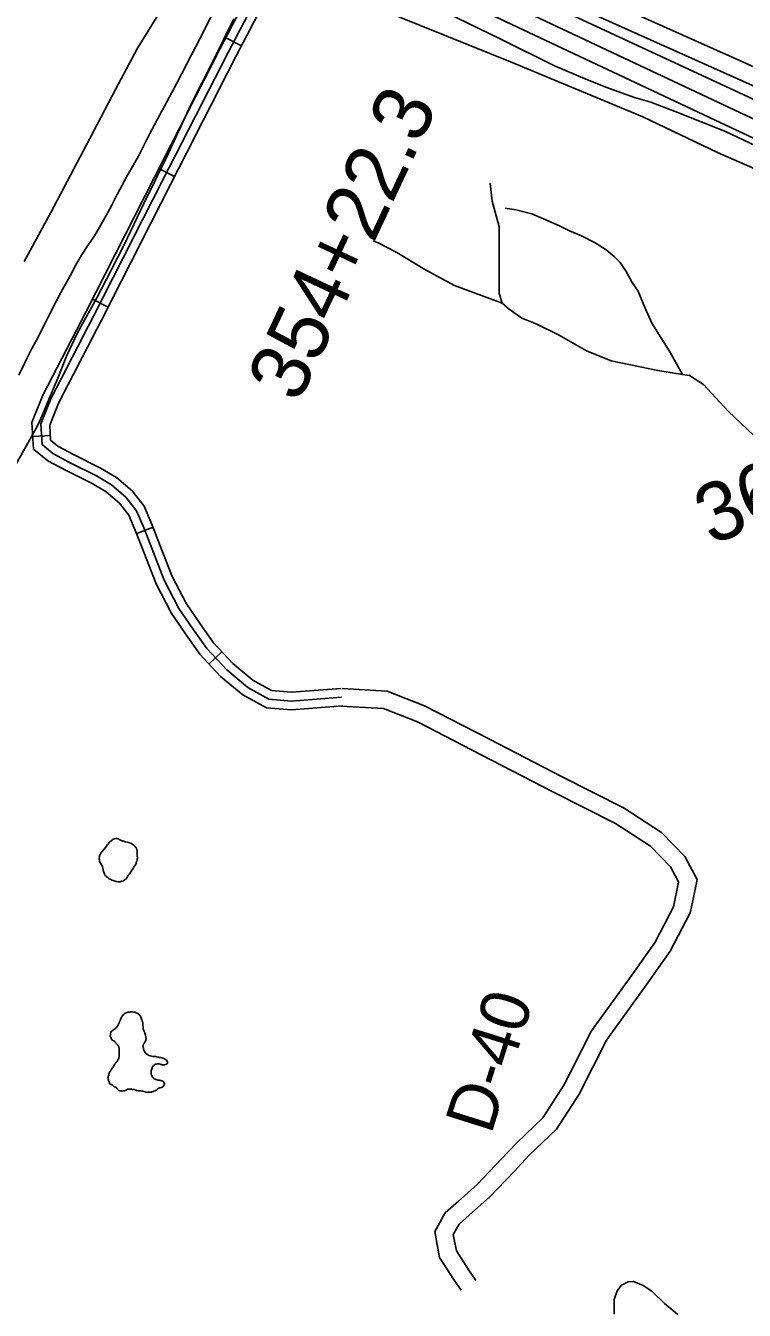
# Model space of a CAD drawing. Extents: x 3180038 to 3217926, y 922069 to 947485.
# Drawn here: x 3198195 to 3199419, y 934293 to 936482 of the extents above; entities that cross this region are included whole.
import ezdxf

# ---------------------------------------------------------------- set-up
doc = ezdxf.new("R2010")
doc.units = 0
for name, color, linetype in [('V-LEVE-TOET', 7, 'Continuous'), ('V-RIVR-RANG-IDEN', 7, 'Continuous'), ('V-ROAD-CNTR', 7, 'Continuous'), ('V-SURV-IDEN', 7, 'Continuous'), ('V-SURV-LINE', 7, 'Continuous'), ('V-TOPO-SHOR', 7, 'Continuous')]:
    doc.layers.add(name, color=color, linetype=linetype)

msp = doc.modelspace()

# ---------------------------------------------------------------- linework, layer by layer
at = {"layer": 'V-LEVE-TOET'}
for points in [[(3198428.6, 936512.4), (3198385.7, 936443.7), (3198349.2, 936374.3), (3198304.6, 936289.4), (3198238.1, 936163.8), (3198193, 936079.9)], [(3198873.7, 936522.3), (3199003.3, 936459.4), (3199096.2, 936413.3), (3199148.3, 936391.1), (3199183.7, 936377.2), (3199232.4, 936359.2), (3199259.9, 936351.4), (3199301.5, 936335.4), (3199387.1, 936301.7), (3199513.6, 936241.9)], [(3198176.5, 935729.9), (3198207, 935784.8), (3198216.8, 935802.2), (3198223.7, 935817.6), (3198231.4, 935836.9), (3198250.3, 935881.2), (3198264.9, 935918.8), (3198283.8, 935958.4), (3198316.4, 936018.4), (3198341.6, 936066.3), (3198363.3, 936108.2), (3198396, 936177.9), (3198435.1, 936257.3), (3198476.8, 936347.1), (3198514.9, 936421.7), (3198550.2, 936493.3)], [(3199306.4, 934285.9), (3199283.7, 934304.8), (3199261.8, 934325.3), (3199247.2, 934335.2), (3199230.8, 934342.2), (3199221.8, 934341.3), (3199210.4, 934335.6), (3199202.6, 934326.2), (3199197.6, 934311.5), (3199197.5, 934286.1)]]:
    msp.add_lwpolyline(points, dxfattribs=at)
at = {"layer": 'V-ROAD-CNTR'}
for p, q in [((3198562.9, 936447.5), (3198536.3, 936461.3)), ((3198449, 936225), (3198422.3, 936238.7)), ((3198335.7, 936002.2), (3198309, 936015.8)), ((3198237.5, 935783.7), (3198207.5, 935781.8)), ((3198412.4, 935627.1), (3198384.5, 935616.3)), ((3198529.7, 935414.9), (3198507.7, 935394.5))]:
    msp.add_line(p, q, dxfattribs=at)
for points in [[(3198904.6, 936658.7), (3198925.3, 936646.1), (3199169.7, 936530.9), (3199510.7, 936378.2), (3199806.6, 936237.9), (3199964.6, 936162.2), (3200034.2, 936127.9), (3200049.1, 936117.3)], [(3198879.9, 936638.6), (3198911.1, 936619.6), (3199157.1, 936503.6), (3199498.1, 936350.9), (3199793.7, 936210.8), (3199951.5, 936135.3), (3200018.8, 936102), (3200025.5, 936097.3)], [(3198608.1, 936599.2), (3198526.8, 936443.2), (3198415.3, 936225.1), (3198297.8, 935993.9), (3198224.4, 935852.2), (3198206, 935805.7), (3198208.9, 935760.5), (3198233.3, 935740.5), (3198264.5, 935723.9), (3198308.6, 935701.7), (3198332.6, 935687.3), (3198355.1, 935668.2), (3198371.3, 935647.7), (3198383.2, 935619.5), (3198396.7, 935584.7), (3198417.9, 935530.8), (3198443.5, 935481.2), (3198467.9, 935445.7), (3198492.3, 935411.1), (3198527.5, 935373.1), (3198565.4, 935341.7), (3198605.4, 935319.4), (3198648.2, 935316.1), (3198734.8, 935322.7)], [(3198621.5, 936592.6), (3198540.2, 936436.3), (3198428.7, 936218.3), (3198311.2, 935987.1), (3198238.1, 935846), (3198221.2, 935803.3), (3198223.5, 935768), (3198241.6, 935753.1), (3198271.4, 935737.2), (3198315.9, 935714.8), (3198341.4, 935699.5), (3198366, 935678.7), (3198384.3, 935655.4), (3198397.1, 935625.1), (3198410.7, 935590.1), (3198431.5, 935537), (3198456.4, 935488.9), (3198480.2, 935454.3), (3198504, 935420.6), (3198537.8, 935384), (3198573.9, 935354.1), (3198609.8, 935334.1), (3198648.2, 935331.1), (3198733.6, 935337.6)], [(3198635, 936586), (3198553.5, 936429.4), (3198442, 936211.5), (3198324.5, 935980.2), (3198251.8, 935839.7), (3198236.4, 935800.9), (3198238, 935775.4), (3198250, 935765.6), (3198278.3, 935750.5), (3198323.1, 935727.9), (3198350.1, 935711.8), (3198376.8, 935689.2), (3198397.4, 935663.1), (3198411, 935630.7), (3198424.6, 935595.6), (3198445.2, 935543.2), (3198469.3, 935496.6), (3198492.5, 935462.8), (3198515.6, 935430), (3198548.1, 935394.9), (3198582.4, 935366.6), (3198614.3, 935348.8), (3198648.2, 935346.1), (3198732.5, 935352.6)], [(3198477.7, 936431.9), (3198492, 936459.4), (3198506, 936487.1), (3198519.8, 936514.9), (3198533.4, 936542.8)], [(3198427.3, 936336.2), (3198452.8, 936383.9), (3198477.7, 936431.9)], [(3198387.5, 936259.8), (3198407.1, 936298.2), (3198427.3, 936336.2)], [(3198351.2, 936194), (3198369.1, 936227), (3198387.5, 936259.8)], [(3198312.4, 936124), (3198322.9, 936141.1), (3198332.8, 936158.4), (3198342.3, 936176.1), (3198351.2, 936194)], [(3198271.2, 936055.5), (3198280.5, 936073.2), (3198290.5, 936090.6), (3198301.1, 936107.5), (3198312.4, 936124)], [(3198240.8, 935998.7), (3198248, 936013.1), (3198255.4, 936027.4), (3198263.2, 936041.6), (3198271.2, 936055.5)], [(3198213.1, 935945), (3198227.2, 935971.8), (3198240.8, 935998.7)], [(3198183.8, 935886.4), (3198193.2, 935906.3), (3198198, 935915.9), (3198205.5, 935930.5), (3198213.1, 935945)], [(3198734.5, 935352.6), (3198811.2, 935348), (3198874.9, 935323.2), (3198985.1, 935266.1), (3199108.1, 935202.7), (3199215, 935148.4), (3199278.5, 935107.2), (3199318.2, 935066.1), (3199338.8, 935026.9), (3199332, 934993.4)], [(3198732.8, 935322.6), (3198804.7, 935318.3), (3198862.5, 935295.9), (3198971.3, 935239.4), (3199094.5, 935176), (3199200, 935122.3), (3199259.3, 935083.8), (3199293.6, 935048.4), (3199305.3, 935026.2)], [(3199305.3, 935026.2), (3199307.3, 935022.4), (3199298.8, 934980.2), (3199267.5, 934920.4), (3199227.9, 934864.1), (3199159.2, 934769.1), (3199123.6, 934699)], [(3199332, 934993.4), (3199327.3, 934970.1), (3199293.2, 934904.7), (3199252.4, 934846.7), (3199184.9, 934753.4), (3199138.2, 934661.4), (3199099.4, 934601.7), (3199052.6, 934556.8), (3199027.7, 934530.2), (3198985.3, 934485.5), (3198956.6, 934460.1)], [(3199123.6, 934699), (3199112.1, 934676.4), (3199076.1, 934621), (3199031.3, 934577.9), (3199005.8, 934550.8), (3198964.5, 934507.1), (3198932.6, 934478.9)], [(3198932.6, 934478.9), (3198910, 934458.9), (3198892.3, 934427.4), (3198900.4, 934383.1), (3198923.8, 934346.3), (3198937.2, 934327)], [(3198956.6, 934460.1), (3198933.7, 934439.8), (3198923.7, 934422.1), (3198928.9, 934394.3), (3198948.9, 934362.9), (3198961.9, 934344)]]:
    msp.add_lwpolyline(points, dxfattribs=at)
at = {"layer": 'V-SURV-LINE'}
for points in [[(3198949.2, 936551.9), (3200140.1, 935991.5)], [(3200127.3, 935964.3), (3198936.4, 936524.8)]]:
    msp.add_lwpolyline(points, dxfattribs=at)
at = {"layer": 'V-TOPO-SHOR'}
for points in [[(3200153.7, 935962.6), (3200010.1, 936067.3), (3199910.5, 936128.1), (3199836.1, 936170.3), (3199640.2, 936261.5), (3199496.7, 936327.4), (3199096.4, 936513.2), (3198895.4, 936616.2), (3198805.9, 936663.5), (3198804.2, 936660.1)], [(3200273.6, 935661.1), (3200234.7, 935723.6), (3200197.6, 935767.5), (3200126.7, 935835), (3200006.7, 935916.1), (3199863.2, 936014.1), (3199799, 936063.1), (3199739.9, 936098.5), (3199706.1, 936115.4), (3199559.2, 936184.7), (3199373.4, 936265.7), (3199246.7, 936326.5), (3199023.8, 936419.4), (3198763.6, 936524.1), (3198620.1, 936578.2)], [(3199665.6, 935542.8), (3199592.9, 935620.5), (3199555.8, 935667.8), (3199511.9, 935711.7), (3199391.9, 935824.9), (3199349.7, 935870.5), (3199326.1, 935885.7), (3199314.3, 935887.4), (3199272, 935894.2), (3199192.6, 935911), (3199150.4, 935927.9), (3199103.1, 935955), (3199066, 935973.5), (3199040.6, 935983.7), (3199018.7, 935998.9), (3199006.9, 936009), (3199001.8, 936025.9), (3199001.8, 936139.1), (3198990, 936183), (3198988.3, 936198.2), (3198986.6, 936213.4)], [(3199314.3, 935887.4), (3199292.3, 935926.2), (3199261.9, 935975.2), (3199248.4, 936005.6), (3199238.3, 936029.3), (3199228.1, 936044.5), (3199218, 936063.1), (3199207.9, 936078.3), (3199197.7, 936088.4), (3199184.2, 936100.2), (3199165.6, 936112), (3199142, 936123.9), (3199121.7, 936132.3), (3199104.8, 936140.7), (3199081.2, 936150.9), (3199057.5, 936161), (3199030.5, 936167.8), (3199011.9, 936171.1)], [(3199006.9, 936009), (3198925.8, 936039.4), (3198875.1, 936066.4), (3198827.8, 936095.1), (3198795.7, 936112), (3198787.3, 936115.4)], [(3198338.8, 935091.3), (3198337.9, 935090), (3198337.1, 935089), (3198335.9, 935087.5), (3198333.9, 935085.3), (3198333, 935084), (3198331, 935081.2), (3198325.2, 935074.3), (3198324.5, 935073.5), (3198323.9, 935072.6), (3198323.2, 935071.7), (3198321.3, 935067.3), (3198320.8, 935062.2), (3198321, 935060.4), (3198321.2, 935059.3), (3198321.4, 935058.2), (3198322, 935056.3), (3198322.7, 935054.9), (3198323.9, 935053), (3198325.6, 935050.1), (3198326.3, 935048.8), (3198327.1, 935046.1), (3198327.5, 935043.7), (3198327.9, 935040.9), (3198328.3, 935039.3), (3198329.8, 935036), (3198331, 935034), (3198331.9, 935033.2), (3198332.7, 935032.3), (3198333.8, 935031.4), (3198336.4, 935029.1), (3198337.5, 935028), (3198338.8, 935027.6), (3198340.3, 935026.9), (3198342.2, 935026), (3198344.2, 935025.3), (3198345.9, 935024.8), (3198349.6, 935023.7), (3198350.7, 935023.4), (3198353.8, 935023.1), (3198356.2, 935023.3), (3198357.5, 935023.5), (3198359.4, 935023.9), (3198360.5, 935024.3), (3198362.1, 935025), (3198364.3, 935026.2), (3198365.8, 935027.5), (3198366.5, 935028.4), (3198370.1, 935033.8), (3198370.8, 935034.6), (3198371.5, 935035.7), (3198376.6, 935043.5), (3198377.7, 935045.2), (3198378.9, 935046.7), (3198380.4, 935049.1), (3198381.1, 935050.4), (3198382.9, 935053.4), (3198383.4, 935054.5), (3198383.8, 935055.8), (3198384.8, 935058.2), (3198385.5, 935060.8), (3198385.7, 935064.5), (3198385.6, 935067.3), (3198385.6, 935069.3), (3198385.4, 935071.3), (3198385.4, 935072.4), (3198385.3, 935074.5), (3198384.1, 935080.2), (3198383.2, 935081.3), (3198382.2, 935083.1), (3198379.1, 935086), (3198378.1, 935086.9), (3198375.7, 935088.5), (3198373.7, 935089.2), (3198370.7, 935090.1), (3198368.5, 935090.8), (3198365.5, 935091.3), (3198362, 935092.2), (3198360.7, 935092.5), (3198358.5, 935093.2), (3198357, 935094.1), (3198354.9, 935095.2), (3198353.1, 935096.1), (3198350.7, 935096.8), (3198349.6, 935096.6), (3198347.5, 935096.4), (3198345.9, 935096.2), (3198344.8, 935095.8), (3198343.5, 935095), (3198342.6, 935094.3), (3198338.8, 935091.3)], [(3198396.1, 934736.7), (3198395.9, 934737.8), (3198395.9, 934739.4), (3198395.5, 934741.3), (3198395.6, 934742.9), (3198395.6, 934744.4), (3198396.3, 934746.3), (3198397.2, 934747.8), (3198397.9, 934748.7), (3198398.3, 934749.8), (3198398.8, 934750.9), (3198399.4, 934751.7), (3198400.1, 934753.5), (3198400.1, 934754.6), (3198400.4, 934756.3), (3198400.2, 934758.7), (3198399.6, 934762), (3198399.2, 934763.3), (3198398.6, 934765.1), (3198398.2, 934766.2), (3198397.5, 934767.7), (3198397.1, 934768.8), (3198396.3, 934770.6), (3198395.7, 934772.6), (3198395.7, 934773.9), (3198395.3, 934775.4), (3198395.1, 934778), (3198395.1, 934779.6), (3198394.9, 934780.9), (3198394.8, 934783.1), (3198394.4, 934784.6), (3198393.9, 934785.9), (3198393.3, 934788.1), (3198392.7, 934789.6), (3198391.7, 934792.5), (3198391.3, 934793.6), (3198390.6, 934794.9), (3198389.3, 934796.5), (3198387.6, 934797.6), (3198385.2, 934799.2), (3198383.9, 934799.8), (3198382, 934800.8), (3198380.9, 934801), (3198379.8, 934801), (3198377.4, 934801.3), (3198376.1, 934801.5), (3198374.1, 934801.3), (3198372.6, 934801.1), (3198370.6, 934800.7), (3198369.3, 934800.8), (3198366.7, 934799.9), (3198365.1, 934799.1), (3198364, 934798.5), (3198362.9, 934797.6), (3198361.4, 934796.1), (3198360.5, 934795.3), (3198359.8, 934794), (3198359.1, 934792.9), (3198358, 934791.4), (3198357.3, 934789.6), (3198356.9, 934788.5), (3198356.4, 934787.5), (3198356.4, 934786.4), (3198355.5, 934784.9), (3198354.8, 934782.9), (3198353.7, 934780.3), (3198353, 934779.2), (3198352.3, 934777.9), (3198351, 934776.4), (3198349.4, 934774.5), (3198348.3, 934773.4), (3198347.2, 934772.6), (3198345.4, 934771.3), (3198344.5, 934770.4), (3198343.6, 934769.8), (3198342.1, 934768.7), (3198341.2, 934767.9), (3198340.3, 934766.8), (3198339.3, 934759.4)], [(3198339.3, 934759.4), (3198340.4, 934758.1), (3198340.8, 934756.7), (3198341.8, 934755.2), (3198342.3, 934753.9), (3198343.3, 934753), (3198344.4, 934752.3), (3198345.5, 934752.1), (3198346.6, 934751.6), (3198347.4, 934750.5), (3198348.7, 934749.2), (3198349.8, 934748.1), (3198350.4, 934747.2), (3198351.1, 934746.1), (3198351.9, 934745.2), (3198353, 934744.1), (3198353.6, 934743.2), (3198354.3, 934742.1), (3198354.3, 934741), (3198354.4, 934739.5), (3198354.4, 934737.7), (3198354.4, 934736.4), (3198354.4, 934734.9), (3198354.6, 934733.8), (3198354.5, 934732.7), (3198354.5, 934729.9), (3198354.7, 934728.3), (3198354.7, 934727), (3198354.4, 934724.6), (3198353.9, 934722.4), (3198353.5, 934721.4), (3198352.8, 934720.1), (3198352.3, 934719), (3198351.6, 934717.9), (3198350.5, 934716.4), (3198349.4, 934715.3), (3198348.7, 934714.2), (3198347.6, 934712.7), (3198346.7, 934711.7), (3198345.8, 934710.1), (3198345.1, 934708.8), (3198344.5, 934707.5), (3198343.4, 934706.3), (3198341.6, 934703.9), (3198341.1, 934702.8), (3198340.4, 934701.9), (3198339.8, 934701.1), (3198339.1, 934700), (3198338.4, 934698.5), (3198337.9, 934697), (3198337, 934695.2), (3198336.8, 934693.7), (3198336.3, 934692.6), (3198336.1, 934691.3), (3198335.9, 934690.2), (3198335.6, 934688.7), (3198335.8, 934687.6), (3198336.4, 934685.6), (3198336.6, 934684.5), (3198337, 934683.4), (3198337.5, 934682.3), (3198338.1, 934680.4), (3198338.3, 934679), (3198339.6, 934678.4), (3198340.9, 934677.9), (3198342.4, 934677.2), (3198343.2, 934676.3), (3198344.3, 934675.7), (3198345.8, 934674.5), (3198346.9, 934673.9), (3198348.4, 934673.2), (3198349.3, 934672.5), (3198350.1, 934671.8), (3198350.8, 934671), (3198351.6, 934669.9), (3198353.1, 934668.5), (3198354.6, 934667), (3198356, 934666.9), (3198358.6, 934666.7), (3198359.9, 934666.6), (3198361.8, 934666.8), (3198363.8, 934667), (3198364.9, 934667.4), (3198366.5, 934668.3), (3198367.3, 934668.9), (3198368.7, 934669.5), (3198370.6, 934669.9), (3198371.7, 934669.9), (3198373.3, 934669.9), (3198374.4, 934669.9), (3198375.9, 934669.6), (3198377, 934669.4), (3198378.7, 934669.1), (3198380, 934669.1), (3198381.8, 934668.6), (3198382.8, 934668.2), (3198384.4, 934667.7), (3198386.8, 934667.2), (3198389.8, 934667), (3198391.5, 934666.7), (3198394.2, 934666.4)], [(3198394.2, 934666.4), (3198395.3, 934666.4), (3198396.6, 934666), (3198399.2, 934665.3), (3198400.7, 934664.8), (3198402.9, 934664.3), (3198404, 934664.7), (3198405, 934664.7), (3198406.8, 934664.7), (3198408.1, 934664.7), (3198409.6, 934664.9), (3198411, 934665), (3198412.3, 934665.7), (3198413.4, 934666.1), (3198415.6, 934667.1), (3198416.7, 934667.6), (3198418.2, 934668.2), (3198419.8, 934669.7), (3198420.7, 934670.5), (3198422.2, 934671.4), (3198424.2, 934671.8), (3198426.6, 934672.6), (3198427.7, 934673), (3198428.8, 934673.9), (3198429.7, 934675), (3198430.6, 934675.8), (3198431.3, 934676.9), (3198431.9, 934678.4), (3198431.5, 934680), (3198430.9, 934681.1), (3198430.3, 934682.2), (3198428.8, 934683.3), (3198427.2, 934683.7), (3198425.7, 934684.4), (3198424.6, 934684.7), (3198422.9, 934684.9), (3198421.1, 934685), (3198419.6, 934685.4), (3198417.2, 934686.1), (3198416.1, 934686.6), (3198415.1, 934687), (3198414, 934687.7), (3198412.3, 934689.3), (3198411.4, 934690.4), (3198410.6, 934691.7), (3198409.5, 934693.7), (3198409.1, 934695.7), (3198408.9, 934698.1), (3198409.2, 934700.5), (3198409.2, 934701.6), (3198409.5, 934702.6), (3198410.1, 934704.4), (3198410.6, 934706.3), (3198411.1, 934707.6), (3198412, 934708.5), (3198413.1, 934710), (3198414, 934710.9), (3198415.5, 934711.7), (3198417.1, 934712.3), (3198418.2, 934712.5), (3198419.5, 934712.7), (3198420.6, 934712.9), (3198422.7, 934712.9), (3198424.3, 934712.4), (3198425.8, 934711.7), (3198426.9, 934711.7), (3198428, 934711.5), (3198430.1, 934711), (3198431.4, 934711), (3198433.9, 934711.6), (3198435, 934712.2), (3198436.1, 934712.6), (3198437, 934713.7), (3198437.2, 934715), (3198437.2, 934716.3), (3198436.6, 934717.6), (3198435.3, 934719), (3198434.7, 934719.9), (3198433.6, 934720.5), (3198432.1, 934721.7), (3198429.3, 934722.6), (3198428, 934723), (3198425.8, 934723.5), (3198424.7, 934724), (3198423.4, 934724), (3198421.6, 934724.5), (3198420.6, 934724.5), (3198418.4, 934724.7), (3198416.6, 934725.2), (3198413.4, 934725.5), (3198411.8, 934725.7), (3198409.7, 934726.2), (3198407.7, 934726.7), (3198405.5, 934727.4), (3198404.5, 934727.8), (3198403.4, 934728.3), (3198401, 934730.1), (3198399.1, 934731.9), (3198398.4, 934733), (3198397.6, 934734.3), (3198396.1, 934736.7)]]:
    msp.add_lwpolyline(points, dxfattribs=at)

# ---------------------------------------------------------------- texts
at = {"layer": 'V-RIVR-RANG-IDEN'}
msp.add_text('D-40', height=83, rotation=72.4793, dxfattribs=at).set_placement((3198988, 934591))
at = {"layer": 'V-SURV-IDEN'}
for s, rotation, p in [('354+22.3', 64.9283, (3198660, 935836.7)), ('367+78.2', 23.3614, (3199363.4, 935595.4))]:
    msp.add_text(s, height=100, rotation=rotation, dxfattribs=at).set_placement(p)

doc.saveas('drawing.dxf')
